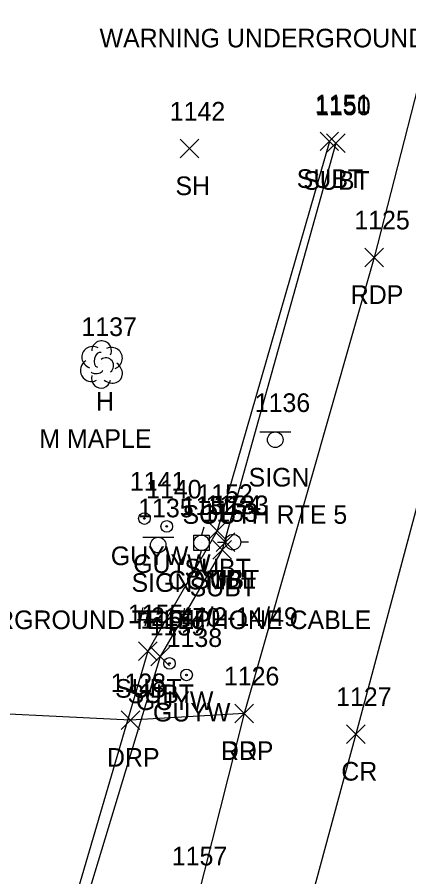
# Model space of a CAD drawing. Extents: x 1678863 to 1683592, y 407783 to 418211.
# Drawn here: x 1681347.4 to 1681389.5, y 417816.1 to 417908.4 of the extents above; entities that cross this region are included whole.
import ezdxf

# ---------------------------------------------------------------- set-up
doc = ezdxf.new("R2010")
doc.units = 0
for name, color, linetype in [('L_A', 7, 'Continuous'), ('L_C', 7, 'Continuous'), ('L_I', 7, 'Continuous'), ('L_TIC', 7, 'Continuous'), ('LTD', 7, 'Continuous'), ('P_A', 7, 'Continuous'), ('P_I', 7, 'Continuous'), ('P_TIC', 7, 'Continuous'), ('PET', 7, 'Continuous'), ('PRC', 7, 'Continuous'), ('R_A', 7, 'Continuous'), ('R_I', 7, 'Continuous'), ('R_TIC', 7, 'Continuous'), ('RDP', 7, 'Continuous'), ('S_A', 7, 'Continuous'), ('S_C', 7, 'Continuous'), ('S_I', 7, 'Continuous'), ('SSGN', 7, 'Continuous'), ('U_A', 7, 'Continuous'), ('U_C', 7, 'Continuous'), ('U_I', 7, 'Continuous'), ('U_TIC', 7, 'Continuous'), ('UP', 7, 'Continuous'), ('UPGW', 7, 'Continuous'), ('UT', 7, 'Continuous')]:
    doc.layers.add(name, color=color, linetype=linetype)

msp = doc.modelspace()

# ---------------------------------------------------------------- linework, layer by layer
at = {"layer": 'L_TIC'}
for points in [[(1681364.926, 417893.289), (1681366.926, 417895.289)], [(1681366.926, 417893.289), (1681364.926, 417895.289)]]:
    msp.add_lwpolyline(points, dxfattribs=at)
at = {"layer": 'LTD'}
msp.add_line((1681356.442, 417871.165), (1681356.442, 417871.165), dxfattribs=at)
msp.add_line((1681356.442, 417871.165), (1681356.442, 417871.165), dxfattribs=at)
msp.add_arc((1681356.489, 417872.599), 1.047, 335.52715, 180.95627, dxfattribs=at)
for centre, major_axis, ratio, start_param, end_param in [((1681355.65, 417871.832), (1.21, -0.512), 0.895232, 1.570796, 4.712389), ((1681357.484, 417871.749), (-1.141, -0.483), 0.949671, 1.570796, 4.712389), ((1681356.234, 417871.623), (-0.208, -0.792), 0.645439, 3.141593, 6.283185), ((1681355.359, 417870.456), (0.584, -1.042), 0.959034, 3.141593, 6.283185), ((1681356.942, 417870.998), (-0.5, 0.667), 0.989748, 3.141593, 6.283185), ((1681357.442, 417870.332), (-1.09, 0.792), 0.841452, 1.570796, 4.712389), ((1681355.984, 417870.415), (-0.625, -0.083), 0.423636, 0, 3.141593), ((1681356.442, 417869.665), (0.265, 1.061), 0.942809, 1.570796, 4.712389)]:
    msp.add_ellipse(centre, major_axis=major_axis, ratio=ratio, start_param=start_param, end_param=end_param, dxfattribs=at)
at = {"layer": 'P_TIC'}
for points in [[(1681384.747, 417881.606), (1681386.747, 417883.606)], [(1681386.747, 417881.606), (1681384.747, 417883.606)], [(1681370.797, 417832.665), (1681372.797, 417834.665)], [(1681372.797, 417832.665), (1681370.797, 417834.665)], [(1681382.789, 417830.453), (1681384.789, 417832.453)], [(1681384.789, 417830.453), (1681382.789, 417832.453)]]:
    msp.add_lwpolyline(points, dxfattribs=at)
at = {"layer": 'PET'}
msp.add_lwpolyline([(1681405.54, 417964.19), (1681392.933, 417910.683), (1681385.747, 417882.606), (1681371.797, 417833.665), (1681359.741, 417785.929), (1681351.375, 417754.273), (1681344.804, 417727.606), (1681340.902, 417708.025), (1681341.8, 417695.881), (1681345.635, 417683.491), (1681352.861, 417670.195), (1681357.82, 417659.391), (1681359.709, 417638.891), (1681355.934, 417623.883), (1681346.118, 417609.328), (1681331.884, 417587.875)], dxfattribs=at)
at = {"layer": 'PRC'}
msp.add_lwpolyline([(1681417.965, 417959.719), (1681405.105, 417911.288), (1681396.829, 417880.144), (1681383.789, 417831.453), (1681372.409, 417789.425), (1681365.66, 417763.616), (1681360.653, 417734.881), (1681361.646, 417713.747), (1681367.407, 417696.012), (1681379.999, 417678.823), (1681385.601, 417673.181), (1681389.533, 417668.364)], dxfattribs=at)
at = {"layer": 'R_TIC'}
for points in [[(1681370.797, 417832.665), (1681372.797, 417834.665)], [(1681372.797, 417832.665), (1681370.797, 417834.665)], [(1681358.576, 417831.946), (1681360.576, 417833.946)], [(1681360.576, 417831.946), (1681358.576, 417833.946)]]:
    msp.add_lwpolyline(points, dxfattribs=at)
at = {"layer": 'RDP'}
msp.add_lwpolyline([(1681371.797, 417833.665), (1681359.576, 417832.946), (1681337.766, 417834.004), (1681324.962, 417831.705)], dxfattribs=at)
at = {"layer": 'SSGN'}
for p, q in [((1681373.481, 417863.867), (1681376.814, 417863.867)), ((1681375.128, 417863.034), (1681375.128, 417863.034)), ((1681360.914, 417852.564), (1681364.247, 417852.564)), ((1681362.561, 417851.731), (1681362.561, 417851.731))]:
    msp.add_line(p, q, dxfattribs=at)
for centre in [(1681375.128, 417863.034), (1681362.561, 417851.731)]:
    msp.add_circle(centre, 0.833, dxfattribs=at)
at = {"layer": 'U_TIC'}
for points in [[(1681379.935, 417894.06), (1681381.935, 417896.06)], [(1681381.935, 417894.06), (1681379.935, 417896.06)], [(1681380.641, 417893.863), (1681382.641, 417895.863)], [(1681382.641, 417893.863), (1681380.641, 417895.863)], [(1681367.888, 417852.258), (1681369.888, 417854.258)], [(1681369.888, 417852.258), (1681367.888, 417854.258)], [(1681368.792, 417851.052), (1681370.792, 417853.052)], [(1681370.792, 417851.052), (1681368.792, 417853.052)], [(1681368.442, 417850.227), (1681370.442, 417852.227)], [(1681370.442, 417850.227), (1681368.442, 417852.227)], [(1681360.433, 417839.349), (1681362.433, 417841.349)], [(1681362.433, 417839.349), (1681360.433, 417841.349)], [(1681361.774, 417838.768), (1681363.774, 417840.768)], [(1681363.774, 417838.768), (1681361.774, 417840.768)]]:
    msp.add_lwpolyline(points, dxfattribs=at)
at = {"layer": 'UP'}
for p, q in [((1681367.46, 417853.64), (1681367.21, 417852.807)), ((1681366.377, 417851.14), (1681366.377, 417852.807)), ((1681366.377, 417852.807), (1681368.044, 417852.807)), ((1681368.044, 417852.807), (1681368.044, 417851.14)), ((1681367.21, 417851.974), (1681367.21, 417851.974)), ((1681368.931, 417852.044), (1681369.757, 417852.044)), ((1681370.591, 417852.049), (1681370.591, 417852.049)), ((1681372.257, 417852.049), (1681371.424, 417852.049)), ((1681371.424, 417852.049), (1681371.424, 417852.049)), ((1681372.257, 417852.049), (1681372.257, 417852.049)), ((1681368.044, 417851.14), (1681366.377, 417851.14)), ((1681366.96, 417850.307), (1681367.21, 417851.14))]:
    msp.add_line(p, q, dxfattribs=at)
for centre in [(1681367.21, 417851.974), (1681370.591, 417852.049)]:
    msp.add_circle(centre, 0.833, dxfattribs=at)
at = {"layer": 'UPGW'}
for centre, radius in [((1681361.079, 417854.58), 0.625), ((1681361.079, 417854.58), 0.0833), ((1681363.479, 417853.732), 0.625), ((1681363.479, 417853.732), 0.0833), ((1681363.774, 417839.027), 0.625), ((1681363.774, 417839.027), 0.0833), ((1681365.602, 417837.798), 0.625), ((1681365.602, 417837.798), 0.0833)]:
    msp.add_circle(centre, radius, dxfattribs=at)
at = {"layer": 'UT'}
for points in [[(1681380.935, 417895.06), (1681368.888, 417853.258), (1681361.433, 417840.349), (1681347.702, 417793.52), (1681337.789, 417740.859)], [(1681381.641, 417894.863), (1681369.442, 417851.227), (1681362.774, 417839.768), (1681348.633, 417793.112), (1681339.409, 417740.296), (1681338.81, 417692.775), (1681334.814, 417671.919), (1681316.385, 417593.309), (1681294.764, 417500.629), (1681275.347, 417431.205), (1681265.738, 417388.379), (1681249.514, 417317.175)]]:
    msp.add_lwpolyline(points, dxfattribs=at)

# ---------------------------------------------------------------- texts
at = {"layer": 'L_A'}
for s, p in [('SH', (1681364.414, 417889.289)), ('H', (1681355.875, 417866.165))]:
    msp.add_text(s, height=2, dxfattribs=at).set_placement(p)
at = {"layer": 'L_C'}
msp.add_text('M MAPLE', height=2, dxfattribs=at).set_placement((1681349.796, 417862.165))
at = {"layer": 'L_I'}
for s, p in [('1142', (1681363.8, 417897.289)), ('1137', (1681354.316, 417874.165))]:
    msp.add_text(s, height=2, dxfattribs=at).set_placement(p)
at = {"layer": 'P_A'}
for s, p in [('RDP', (1681383.236, 417877.606)), ('RDP', (1681369.285, 417828.665)), ('CR', (1681382.222, 417826.453))]:
    msp.add_text(s, height=2, dxfattribs=at).set_placement(p)
at = {"layer": 'P_I'}
for s, p in [('1125', (1681383.621, 417885.606)), ('1126', (1681369.616, 417836.665)), ('1127', (1681381.663, 417834.453))]:
    msp.add_text(s, height=2, dxfattribs=at).set_placement(p)
at = {"layer": 'R_A'}
for p in [(1681369.285, 417828.665), (1681357.064, 417827.946)]:
    msp.add_text('DRP', height=2, dxfattribs=at).set_placement(p)
at = {"layer": 'R_I'}
for s, p in [('1128', (1681357.45, 417835.946)), ('1126', (1681369.616, 417836.665))]:
    msp.add_text(s, height=2, dxfattribs=at).set_placement(p)
at = {"layer": 'S_A'}
for p in [(1681372.266, 417858.014), (1681359.699, 417846.711)]:
    msp.add_text('SIGN', height=2, dxfattribs=at).set_placement(p)
at = {"layer": 'S_C'}
for s, p in [('WARNING UNDERGROUND TELEPHONE', (1681356.265, 417905.144)), ('SOUTH RTE 5', (1681365.171, 417854.014)), ('UNDERGROUND TELEPHONE CABLE', (1681337.581, 417842.711))]:
    msp.add_text(s, height=2, dxfattribs=at).set_placement(p)
at = {"layer": 'S_I'}
for s, p in [('1136', (1681372.927, 417866.014)), ('1135', (1681360.415, 417854.711))]:
    msp.add_text(s, height=2, dxfattribs=at).set_placement(p)
at = {"layer": 'U_A'}
for s, p in [('SUBT', (1681377.431, 417890.06)), ('SUBT', (1681378.137, 417889.863)), ('GUYW', (1681357.472, 417849.58)), ('GUYW', (1681359.873, 417848.732)), ('SUBT', (1681365.384, 417848.258)), ('COMB', (1681363.596, 417846.974)), ('SUBT', (1681366.288, 417847.052)), ('TEL', (1681368.15, 417847.049)), ('SUBT', (1681365.938, 417846.227)), ('SUBT', (1681357.929, 417835.349)), ('SUBT', (1681359.27, 417834.768)), ('GUYW', (1681360.167, 417834.027)), ('GUYW', (1681361.995, 417832.798))]:
    msp.add_text(s, height=2, dxfattribs=at).set_placement(p)
at = {"layer": 'U_C'}
for s, p in [('#2144/2-14/49', (1681360.299, 417843.049)), ('#70', (1681364.761, 417842.974))]:
    msp.add_text(s, height=2, dxfattribs=at).set_placement(p)
at = {"layer": 'U_I'}
for s, p in [('1151', (1681379.376, 417898.06)), ('1150', (1681379.428, 417897.863)), ('1141', (1681359.519, 417857.58)), ('1140', (1681361.266, 417856.732)), ('1152', (1681366.762, 417856.258)), ('1132', (1681365.084, 417854.974)), ('1134', (1681367.666, 417855.052)), ('1133', (1681368.465, 417855.049)), ('1153', (1681367.316, 417854.227)), ('1155', (1681359.307, 417843.349)), ('1154', (1681360.648, 417842.768)), ('1139', (1681361.64, 417842.027)), ('1138', (1681363.476, 417840.798)), ('1157', (1681364.023, 417817.353))]:
    msp.add_text(s, height=2, dxfattribs=at).set_placement(p)

doc.saveas('drawing.dxf')
